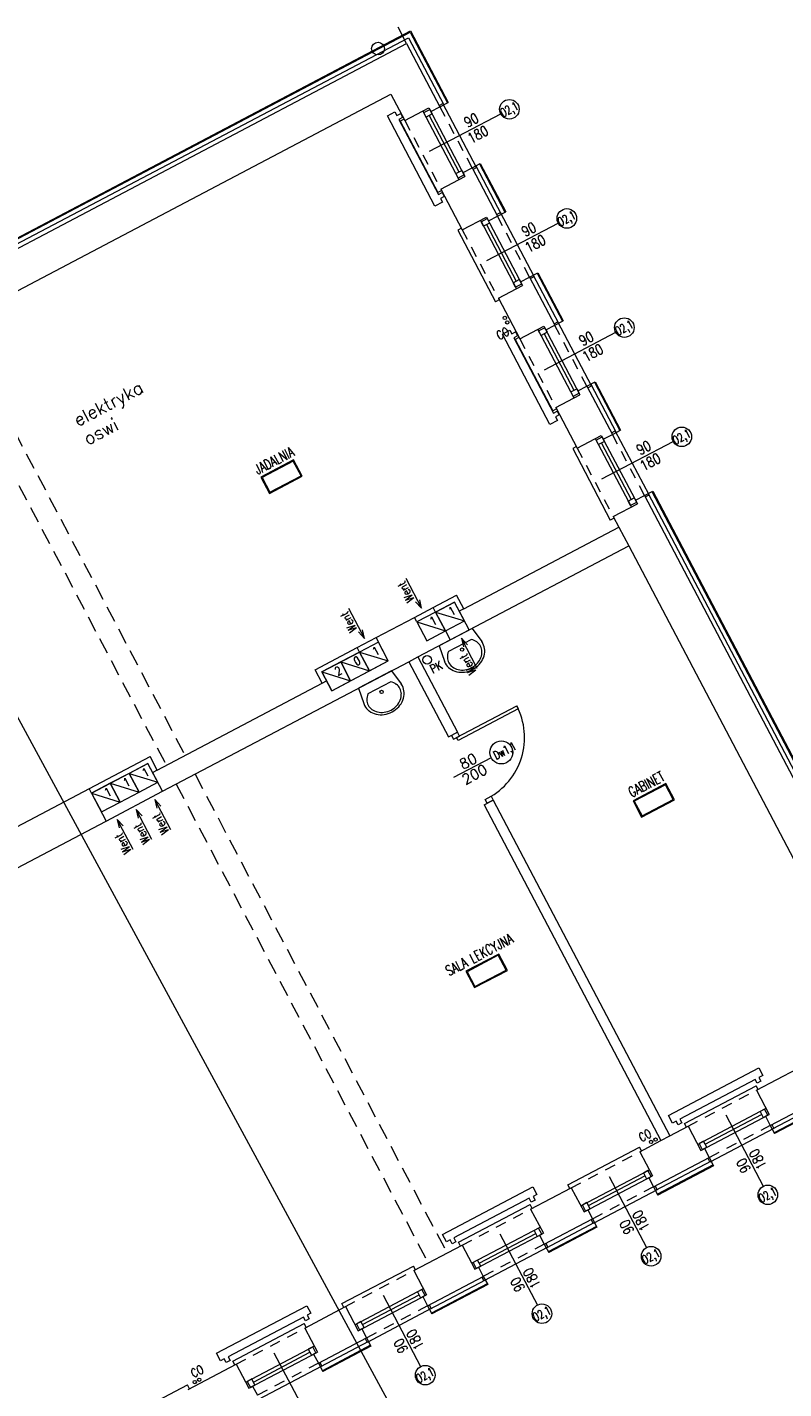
# Model space of a CAD drawing. Header units: metres. Extents: x 7408630 to 7411134, y 5569633 to 5570339.
# Tile 293 of 303: x 7410513 to 7410522, y 5569940 to 5569956. Entities that reach past the tile are written whole.
import ezdxf
from ezdxf.enums import TextEntityAlignment as Align

# ---------------------------------------------------------------- set-up
doc = ezdxf.new("R2010")
doc.units = ezdxf.units.M
doc.header["$MEASUREMENT"] = 0
doc.linetypes.add('HIDDEN', pattern=[9.525, 6.35, -3.175])
for name, color, linetype, lineweight in [('! grzejniki', 7, 'Continuous', 0), ('! posadzki', 7, 'Continuous', 0), ('! tynk', 21, 'Continuous', 0), ('Istn-armatura', 6, 'Continuous', 9), ('Istn-cienka', 4, 'Continuous', 9), ('Istn-drzwi', 1, 'Continuous', 13), ('Istn-okna', 6, 'Continuous', 13), ('Istn-sciany', 3, 'Continuous', 20), ('Istn-went', 5, 'Continuous', 13), ('Istn-widok', 1, 'Continuous', 15), ('Ocieplenie', 4, 'ZIGZAG', 5), ('OPIS POM NOWE', 140, 'Continuous', 5), ('Opis_drzwi', 9, 'Continuous', 15), ('Opis_okna', 8, 'Continuous', 15), ('Opis_pom', 9, 'Continuous', 18)]:
    doc.layers.add(name, color=color, linetype=linetype, lineweight=lineweight)
doc.layers.add('ramki', color=66, linetype='Continuous', lineweight=9, plot=False)
doc.styles.add('ARCHETYP', font='romans.shx', dxfattribs={"height": 15})
doc.styles.add('ARIAL', font='tahoma.ttf')
doc.styles.add('TXT', font='simplex.shx')
doc.linetypes.add('ZIGZAG', pattern='A,0.00254,-5.08,[131,ltypeshp.shx,S=5.08,R=0,X=-5.08,Y=0],-10.16,[131,ltypeshp.shx,S=5.08,R=180,X=5.08,Y=0],-5.08', length=20.32254)

# ---------------------------------------------------------------- blocks, each defined once
blk = doc.blocks.new('A$C578D6593')
for p, q in [((-26.4, 0), (-29.2, 18.8)), ((17.6, 0), (20.4, 18.8)), ((-26.4, 0), (17.6, 0)), ((-19.6, 11), (10.9, 11))]:
    blk.add_line(p, q)
blk.add_circle((-4.4, 16.5), 2)
for centre, radius, start, end in [((-7.7, 20), 22, 130.6955, 154.2825), ((-7.7, 21.5), 18, 130.6955, 154.2825), ((-5.7, 17.7), 25.1, 109.6071, 130.6955), ((-5.7, 19.2), 21.1, 109.6071, 130.6955), ((-4.4, 14), 29, 90, 109.6071), ((-4.4, 15.5), 25, 90, 109.6071), ((-4.4, 14), 29, 70.3929, 90), ((-4.4, 15.5), 25, 70.3929, 90), ((-3.1, 19.2), 21.1, 49.3045, 70.3929), ((-3.1, 17.7), 25.1, 49.3045, 70.3929), ((-1, 21.5), 18, 25.7175, 49.3045), ((-1, 20), 22, 25.7175, 49.3045), ((-10.8, 21.5), 18.6, 154.2825, 180), ((-10.8, 21.5), 18.6, 180, 188.4794), ((-10.8, 23), 14.6, 154.2825, 180), ((-10.8, 23), 14.6, 180, 205.7175), ((-7.7, 24.5), 18, 205.7175, 228.4823), ((-1, 24.5), 18, 311.5177, 334.2825), ((2.1, 23), 14.6, 0, 25.7175), ((2.1, 23), 14.6, 334.2825, 0), ((2.1, 21.5), 18.6, 0, 25.7175), ((2.1, 21.5), 18.6, 351.5206, 0)]:
    blk.add_arc(centre, radius, start, end)
blk = doc.blocks.new('A$C142d3faa')
at = {"layer": '! grzejniki'}
for points in [[(4867.72536, 4683.10619), (4862.72536, 4683.10619), (4862.72536, 4678.10619), (4852.72536, 4678.10619), (4852.72536, 4798.10619), (4862.72536, 4798.10619), (4862.72536, 4793.10619), (4867.72536, 4793.10619), (4867.72536, 4788.10619), (4862.72536, 4788.10619), (4862.72536, 4688.10619), (4867.72536, 4688.10619)], [(4867.72536, 4393.10619), (4862.72536, 4393.10619), (4862.72536, 4388.10619), (4852.72536, 4388.10619), (4852.72536, 4508.10619), (4862.72536, 4508.10619), (4862.72536, 4503.10619), (4867.72536, 4503.10619), (4867.72536, 4498.10619), (4862.72536, 4498.10619), (4862.72536, 4398.10619), (4867.72536, 4398.10619)], [(4002.72536, 3589.60619), (4002.72536, 3594.60619), (3997.72536, 3594.60619), (3997.72536, 3604.60619), (4117.72536, 3604.60619), (4117.72536, 3594.60619), (4112.72536, 3594.60619), (4112.72536, 3589.60619), (4107.72536, 3589.60619), (4107.72536, 3594.60619), (4007.72536, 3594.60619), (4007.72536, 3589.60619)], [(4302.72536, 3589.60619), (4302.72536, 3594.60619), (4297.72536, 3594.60619), (4297.72536, 3604.60619), (4417.72536, 3604.60619), (4417.72536, 3594.60619), (4412.72536, 3594.60619), (4412.72536, 3589.60619), (4407.72536, 3589.60619), (4407.72536, 3594.60619), (4307.72536, 3594.60619), (4307.72536, 3589.60619)], [(4602.72536, 3589.60619), (4602.72536, 3594.60619), (4597.72536, 3594.60619), (4597.72536, 3604.60619), (4717.72536, 3604.60619), (4717.72536, 3594.60619), (4712.72536, 3594.60619), (4712.72536, 3589.60619), (4707.72536, 3589.60619), (4707.72536, 3594.60619), (4607.72536, 3594.60619), (4607.72536, 3589.60619)]]:
    blk.add_lwpolyline(points, close=True, dxfattribs=at)
at = {"layer": '! tynk'}
for points in [[(4243.22536, 4873.60619), (4923.22536, 4873.60619), (4923.22536, 4778.60619)], [(4243.22536, 4872.60619), (4922.22536, 4872.60619), (4922.22536, 4778.60619)], [(4912.22536, 4778.60619), (4923.22536, 4778.60619)], [(4912.22536, 4697.60619), (4923.22536, 4697.60619)], [(4922.22536, 4697.60619), (4922.22536, 4633.60619)], [(4923.22536, 4697.60619), (4923.22536, 4633.60619)], [(4912.22536, 4633.60619), (4923.22536, 4633.60619)], [(4912.22536, 4552.60619), (4923.22536, 4552.60619)], [(4922.22536, 4552.60619), (4922.22536, 4488.60619)], [(4923.22536, 4552.60619), (4923.22536, 4488.60619)], [(4912.22536, 4488.60619), (4923.22536, 4488.60619)], [(4912.22536, 4407.60619), (4923.22536, 4407.60619)], [(4922.22536, 4407.60619), (4922.22536, 4343.60619)], [(4923.22536, 4407.60619), (4923.22536, 4343.60619)], [(4912.22536, 4343.60619), (4923.22536, 4343.60619)], [(4922.22536, 4262.60619), (4922.22536, 3528.60619), (4843.22536, 3528.60619)], [(4923.22536, 4262.60619), (4923.22536, 3527.60619), (4843.22536, 3527.60619)], [(4912.22536, 4262.60619), (4923.22536, 4262.60619)], [(4098.22536, 3538.60619), (4098.22536, 3527.60619)], [(4162.22536, 3538.60619), (4162.22536, 3527.60619)], [(4243.22536, 3538.60619), (4243.22536, 3527.60619)], [(4317.22536, 3538.60619), (4317.22536, 3527.60619)], [(4398.22536, 3538.60619), (4398.22536, 3527.60619)], [(4462.22536, 3538.60619), (4462.22536, 3527.60619)], [(4543.22536, 3538.60619), (4543.22536, 3527.60619)], [(4617.22536, 3538.60619), (4617.22536, 3527.60619)], [(4698.22536, 3538.60619), (4698.22536, 3527.60619)], [(4162.22536, 3528.60619), (4098.22536, 3528.60619)], [(4162.22536, 3527.60619), (4098.22536, 3527.60619)], [(4317.22536, 3528.60619), (4243.22536, 3528.60619)], [(4317.22536, 3527.60619), (4243.22536, 3527.60619)], [(4462.22536, 3528.60619), (4398.22536, 3528.60619)], [(4462.22536, 3527.60619), (4398.22536, 3527.60619)], [(4617.22536, 3528.60619), (4543.22536, 3528.60619)], [(4617.22536, 3527.60619), (4543.22536, 3527.60619)], [(4762.22536, 3528.60619), (4698.22536, 3528.60619)], [(4762.22536, 3527.60619), (4698.22536, 3527.60619)]]:
    blk.add_lwpolyline(points, dxfattribs=at)
at = {"layer": 'Istn-armatura'}
for centre, radius in [((4864.22536, 4523.60619), 2), ((4864.22536, 4517.60619), 2), ((4596.22536, 4210.60619), 5), ((3959.22536, 3586.60619), 2), ((3965.22536, 3586.60619), 2), ((4565.22536, 3586.60619), 2), ((4571.22536, 3586.60619), 2)]:
    blk.add_circle(centre, radius, dxfattribs=at)
at = {"layer": 'Istn-cienka'}
blk.add_lwpolyline([(4912.22536, 4862.60619), (4912.22536, 4884.38823)], dxfattribs=at)
at = {"layer": 'Istn-cienka', "linetype": 'HIDDEN', "ltscale": 2}
for points in [[(4868.22536, 4783.60619), (4868.22536, 4692.60619)], [(4912.22536, 4697.60619), (4912.22536, 4778.60619)], [(4868.22536, 4638.60619), (4868.22536, 4547.60619)], [(4912.22536, 4552.60619), (4912.22536, 4633.60619)], [(4868.22536, 4493.60619), (4868.22536, 4402.60619)], [(4912.22536, 4407.60619), (4912.22536, 4488.60619)], [(4868.22536, 4348.60619), (4868.22536, 4257.60619)], [(4912.22536, 4262.60619), (4912.22536, 4343.60619)], [(4012.22536, 3582.60619), (4103.22536, 3582.60619)], [(4157.22536, 3582.60619), (4248.22536, 3582.60619)], [(4312.22536, 3582.60619), (4403.22536, 3582.60619)], [(4457.22536, 3582.60619), (4548.22536, 3582.60619)], [(4612.22536, 3582.60619), (4703.22536, 3582.60619)], [(4098.22536, 3538.60619), (4017.22536, 3538.60619)], [(4243.22536, 3538.60619), (4162.22536, 3538.60619)], [(4398.22536, 3538.60619), (4317.22536, 3538.60619)], [(4543.22536, 3538.60619), (4462.22536, 3538.60619)], [(4698.22536, 3538.60619), (4617.22536, 3538.60619)]]:
    blk.add_lwpolyline(points, dxfattribs=at)
at = {"layer": 'Istn-drzwi'}
for points in [[(4588.22536, 4113.60619), (4588.22536, 4118.60619), (4580.22536, 4118.60619), (4580.22536, 4113.60619)], [(4664.22536, 4109.60619), (4584.22536, 4109.60619), (4584.22536, 4113.60619), (4664.22536, 4113.60619)], [(4588.22536, 4033.60619), (4588.22536, 4028.60619), (4580.22536, 4028.60619), (4580.22536, 4033.60619)]]:
    blk.add_lwpolyline(points, close=True, dxfattribs=at)
blk.add_lwpolyline([(4609.22536, 4073.60619), (4559.22536, 4073.60619)], dxfattribs=at)
blk.add_arc((4584.22536, 4113.60619), 80, 270.00000004, 0.00000004, dxfattribs=at)
at = {"layer": 'Istn-okna'}
for points in [[(4892.22536, 4783.60619), (4892.22536, 4692.60619)], [(4896.22536, 4775.60619), (4896.22536, 4700.60619)], [(4900.22536, 4783.60619), (4900.22536, 4692.60619)], [(4892.22536, 4638.60619), (4892.22536, 4547.60619)], [(4896.22536, 4630.60619), (4896.22536, 4555.60619)], [(4900.22536, 4638.60619), (4900.22536, 4547.60619)], [(4892.22536, 4493.60619), (4892.22536, 4402.60619)], [(4896.22536, 4485.60619), (4896.22536, 4410.60619)], [(4900.22536, 4493.60619), (4900.22536, 4402.60619)], [(4892.22536, 4348.60619), (4892.22536, 4257.60619)], [(4896.22536, 4340.60619), (4896.22536, 4265.60619)], [(4900.22536, 4348.60619), (4900.22536, 4257.60619)], [(4012.22536, 3558.60619), (4103.22536, 3558.60619)], [(4020.22536, 3554.60619), (4095.22536, 3554.60619)], [(4157.22536, 3558.60619), (4248.22536, 3558.60619)], [(4165.22536, 3554.60619), (4240.22536, 3554.60619)], [(4312.22536, 3558.60619), (4403.22536, 3558.60619)], [(4320.22536, 3554.60619), (4395.22536, 3554.60619)], [(4457.22536, 3558.60619), (4548.22536, 3558.60619)], [(4465.22536, 3554.60619), (4540.22536, 3554.60619)], [(4612.22536, 3558.60619), (4703.22536, 3558.60619)], [(4620.22536, 3554.60619), (4695.22536, 3554.60619)], [(4012.22536, 3550.60619), (4103.22536, 3550.60619)], [(4157.22536, 3550.60619), (4248.22536, 3550.60619)], [(4312.22536, 3550.60619), (4403.22536, 3550.60619)], [(4457.22536, 3550.60619), (4548.22536, 3550.60619)], [(4612.22536, 3550.60619), (4703.22536, 3550.60619)]]:
    blk.add_lwpolyline(points, dxfattribs=at)
for points in [[(4900.22536, 4781.60619), (4900.22536, 4775.60619), (4892.22536, 4775.60619), (4892.22536, 4781.60619)], [(4900.22536, 4700.60619), (4900.22536, 4694.60619), (4892.22536, 4694.60619), (4892.22536, 4700.60619)], [(4900.22536, 4636.60619), (4900.22536, 4630.60619), (4892.22536, 4630.60619), (4892.22536, 4636.60619)], [(4900.22536, 4555.60619), (4900.22536, 4549.60619), (4892.22536, 4549.60619), (4892.22536, 4555.60619)], [(4900.22536, 4491.60619), (4900.22536, 4485.60619), (4892.22536, 4485.60619), (4892.22536, 4491.60619)], [(4900.22536, 4410.60619), (4900.22536, 4404.60619), (4892.22536, 4404.60619), (4892.22536, 4410.60619)], [(4900.22536, 4346.60619), (4900.22536, 4340.60619), (4892.22536, 4340.60619), (4892.22536, 4346.60619)], [(4900.22536, 4265.60619), (4900.22536, 4259.60619), (4892.22536, 4259.60619), (4892.22536, 4265.60619)], [(4014.22536, 3550.60619), (4020.22536, 3550.60619), (4020.22536, 3558.60619), (4014.22536, 3558.60619)], [(4095.22536, 3550.60619), (4101.22536, 3550.60619), (4101.22536, 3558.60619), (4095.22536, 3558.60619)], [(4159.22536, 3550.60619), (4165.22536, 3550.60619), (4165.22536, 3558.60619), (4159.22536, 3558.60619)], [(4240.22536, 3550.60619), (4246.22536, 3550.60619), (4246.22536, 3558.60619), (4240.22536, 3558.60619)], [(4314.22536, 3550.60619), (4320.22536, 3550.60619), (4320.22536, 3558.60619), (4314.22536, 3558.60619)], [(4395.22536, 3550.60619), (4401.22536, 3550.60619), (4401.22536, 3558.60619), (4395.22536, 3558.60619)], [(4459.22536, 3550.60619), (4465.22536, 3550.60619), (4465.22536, 3558.60619), (4459.22536, 3558.60619)], [(4540.22536, 3550.60619), (4546.22536, 3550.60619), (4546.22536, 3558.60619), (4540.22536, 3558.60619)], [(4614.22536, 3550.60619), (4620.22536, 3550.60619), (4620.22536, 3558.60619), (4614.22536, 3558.60619)], [(4695.22536, 3550.60619), (4701.22536, 3550.60619), (4701.22536, 3558.60619), (4695.22536, 3558.60619)]]:
    blk.add_lwpolyline(points, close=True, dxfattribs=at)
at = {"layer": 'Istn-sciany'}
for p, q in [((4474.22536, 4243.60619), (4474.22536, 4261.60619)), ((4662.22536, 4243.60619), (4662.22536, 4261.60619)), ((4480.22536, 4230.60619), (4480.22536, 4255.60619)), ((4656.22536, 4218.60619), (4656.22536, 4255.60619))]:
    blk.add_line(p, q, dxfattribs=at)
for points in [[(4243.22536, 4862.60619), (4912.22536, 4862.60619)], [(4912.22536, 4862.60619), (4912.22536, 4778.60619)], [(4248.22536, 4818.60619), (4868.22536, 4818.60619)], [(4868.22536, 4818.60619), (4868.22536, 4783.60619)], [(4868.22536, 4783.60619), (4900.22536, 4783.60619)], [(4900.22536, 4783.60619), (4900.22536, 4778.60619)], [(4900.22536, 4778.60619), (4912.22536, 4778.60619)], [(4868.22536, 4692.60619), (4868.22536, 4638.60619)], [(4868.22536, 4692.60619), (4900.22536, 4692.60619)], [(4900.22536, 4697.60619), (4900.22536, 4692.60619)], [(4900.22536, 4697.60619), (4912.22536, 4697.60619)], [(4912.22536, 4697.60619), (4912.22536, 4633.60619)], [(4868.22536, 4638.60619), (4900.22536, 4638.60619)], [(4900.22536, 4638.60619), (4900.22536, 4633.60619)], [(4900.22536, 4633.60619), (4912.22536, 4633.60619)], [(4868.22536, 4547.60619), (4868.22536, 4493.60619)], [(4868.22536, 4547.60619), (4900.22536, 4547.60619)], [(4900.22536, 4552.60619), (4900.22536, 4547.60619)], [(4900.22536, 4552.60619), (4912.22536, 4552.60619)], [(4912.22536, 4552.60619), (4912.22536, 4488.60619)], [(4868.22536, 4493.60619), (4900.22536, 4493.60619)], [(4900.22536, 4493.60619), (4900.22536, 4488.60619)], [(4900.22536, 4488.60619), (4912.22536, 4488.60619)], [(4868.22536, 4402.60619), (4868.22536, 4348.60619)], [(4868.22536, 4402.60619), (4900.22536, 4402.60619)], [(4900.22536, 4407.60619), (4900.22536, 4402.60619)], [(4900.22536, 4407.60619), (4912.22536, 4407.60619)], [(4912.22536, 4407.60619), (4912.22536, 4343.60619)], [(4868.22536, 4348.60619), (4900.22536, 4348.60619)], [(4900.22536, 4348.60619), (4900.22536, 4343.60619)], [(4900.22536, 4343.60619), (4912.22536, 4343.60619)], [(3981.22536, 4261.60619), (4255.22536, 4261.60619)], [(4255.22536, 4243.60619), (4255.22536, 4261.60619)], [(4474.22536, 4261.60619), (4530.22536, 4261.60619)], [(4530.22536, 4255.60619), (4530.22536, 4261.60619)], [(4555.22536, 4261.60619), (4606.22536, 4261.60619)], [(4555.22536, 4230.60619), (4555.22536, 4261.60619)], [(4606.22536, 4255.60619), (4606.22536, 4261.60619)], [(4631.22536, 4261.60619), (4662.22536, 4261.60619)], [(4631.22536, 4255.60619), (4631.22536, 4261.60619)], [(4868.22536, 4257.60619), (4868.22536, 4243.60619)], [(4868.22536, 4257.60619), (4900.22536, 4257.60619)], [(4900.22536, 4262.60619), (4900.22536, 4257.60619)], [(4900.22536, 4262.60619), (4912.22536, 4262.60619)], [(4912.22536, 4262.60619), (4912.22536, 3538.60619)], [(4174.22536, 4255.60619), (4174.22536, 4218.60619)], [(4174.22536, 4255.60619), (4249.22536, 4255.60619)], [(4249.22536, 4218.60619), (4249.22536, 4255.60619)], [(4255.22536, 4243.60619), (4474.22536, 4243.60619)], [(4480.22536, 4255.60619), (4530.22536, 4255.60619)], [(4606.22536, 4255.60619), (4606.22536, 4230.60619)], [(4631.22536, 4255.60619), (4656.22536, 4255.60619)], [(4662.22536, 4243.60619), (4868.22536, 4243.60619)], [(4480.22536, 4230.60619), (4555.22536, 4230.60619)], [(4606.22536, 4230.60619), (4631.22536, 4230.60619)], [(4631.22536, 4230.60619), (4631.22536, 4218.60619)], [(3657.22536, 4218.60619), (4174.22536, 4218.60619)], [(4249.22536, 4218.60619), (4576.22536, 4218.60619)], [(4576.22536, 4218.60619), (4576.22536, 4118.60619)], [(4588.22536, 4218.60619), (4631.22536, 4218.60619)], [(4588.22536, 4218.60619), (4588.22536, 4118.60619)], [(4656.22536, 4218.60619), (4868.22536, 4218.60619)], [(4868.22536, 4218.60619), (4868.22536, 3582.60619)], [(4576.22536, 4118.60619), (4588.22536, 4118.60619)], [(4576.22536, 4028.60619), (4576.22536, 3582.60619)], [(4576.22536, 4028.60619), (4588.22536, 4028.60619)], [(4588.22536, 4028.60619), (4588.22536, 3582.60619)], [(3948.22536, 3582.60619), (4012.22536, 3582.60619)], [(4012.22536, 3582.60619), (4012.22536, 3550.60619)], [(4103.22536, 3582.60619), (4157.22536, 3582.60619)], [(4103.22536, 3582.60619), (4103.22536, 3550.60619)], [(4157.22536, 3582.60619), (4157.22536, 3550.60619)], [(4248.22536, 3582.60619), (4312.22536, 3582.60619)], [(4248.22536, 3582.60619), (4248.22536, 3550.60619)], [(4312.22536, 3582.60619), (4312.22536, 3550.60619)], [(4403.22536, 3582.60619), (4457.22536, 3582.60619)], [(4403.22536, 3582.60619), (4403.22536, 3550.60619)], [(4457.22536, 3582.60619), (4457.22536, 3550.60619)], [(4548.22536, 3582.60619), (4576.22536, 3582.60619)], [(4548.22536, 3582.60619), (4548.22536, 3550.60619)], [(4588.22536, 3582.60619), (4612.22536, 3582.60619)], [(4612.22536, 3582.60619), (4612.22536, 3550.60619)], [(4703.22536, 3582.60619), (4757.22536, 3582.60619)], [(4703.22536, 3582.60619), (4703.22536, 3550.60619)], [(4012.22536, 3550.60619), (4017.22536, 3550.60619)], [(4017.22536, 3550.60619), (4017.22536, 3538.60619)], [(4098.22536, 3550.60619), (4103.22536, 3550.60619)], [(4098.22536, 3550.60619), (4098.22536, 3538.60619)], [(4098.22536, 3538.60619), (4162.22536, 3538.60619)], [(4157.22536, 3550.60619), (4162.22536, 3550.60619)], [(4162.22536, 3550.60619), (4162.22536, 3538.60619)], [(4243.22536, 3550.60619), (4248.22536, 3550.60619)], [(4243.22536, 3550.60619), (4243.22536, 3538.60619)], [(4243.22536, 3538.60619), (4317.22536, 3538.60619)], [(4312.22536, 3550.60619), (4317.22536, 3550.60619)], [(4317.22536, 3550.60619), (4317.22536, 3538.60619)], [(4398.22536, 3550.60619), (4403.22536, 3550.60619)], [(4398.22536, 3550.60619), (4398.22536, 3538.60619)], [(4398.22536, 3538.60619), (4462.22536, 3538.60619)], [(4457.22536, 3550.60619), (4462.22536, 3550.60619)], [(4462.22536, 3550.60619), (4462.22536, 3538.60619)], [(4543.22536, 3550.60619), (4548.22536, 3550.60619)], [(4543.22536, 3550.60619), (4543.22536, 3538.60619)], [(4543.22536, 3538.60619), (4617.22536, 3538.60619)], [(4612.22536, 3550.60619), (4617.22536, 3550.60619)], [(4617.22536, 3550.60619), (4617.22536, 3538.60619)], [(4698.22536, 3550.60619), (4703.22536, 3550.60619)], [(4698.22536, 3550.60619), (4698.22536, 3538.60619)], [(4698.22536, 3538.60619), (4762.22536, 3538.60619)]]:
    blk.add_lwpolyline(points, dxfattribs=at)
at = {"layer": 'Istn-went'}
for points in [[(4542.72536, 4307.20794), (4542.72536, 4267.16141)], [(4618.72536, 4307.20794), (4618.72536, 4267.16141)], [(4542.72536, 4267.16141), (4540.04587, 4277.16141)], [(4542.72536, 4267.16141), (4545.40485, 4277.16141)], [(4618.72536, 4267.16141), (4616.04587, 4277.16141)], [(4618.72536, 4267.16141), (4621.40485, 4277.16141)], [(4530.22536, 4261.60619), (4555.22536, 4261.60619)], [(4606.22536, 4261.60619), (4631.22536, 4261.60619)], [(4174.22536, 4255.60619), (4199.22536, 4230.60619)], [(4199.22536, 4255.60619), (4224.22536, 4230.60619)], [(4224.22536, 4255.60619), (4249.22536, 4230.60619)], [(4480.22536, 4255.60619), (4505.22536, 4230.60619)], [(4505.22536, 4255.60619), (4530.22536, 4230.60619)], [(4530.22536, 4255.60619), (4555.22536, 4230.60619)], [(4606.22536, 4255.60619), (4631.22536, 4230.60619)], [(4631.22536, 4255.60619), (4656.22536, 4230.60619)], [(4174.22536, 4218.60619), (4249.22536, 4218.60619)], [(4186.72536, 4214.22829), (4184.04587, 4204.22829)], [(4186.72536, 4174.18176), (4186.72536, 4214.22829)], [(4186.72536, 4214.22829), (4189.40485, 4204.22829)], [(4211.72536, 4214.22829), (4209.04587, 4204.22829)], [(4211.72536, 4174.18176), (4211.72536, 4214.22829)], [(4211.72536, 4214.22829), (4214.40485, 4204.22829)], [(4236.72536, 4214.22829), (4234.04587, 4204.22829)], [(4236.72536, 4174.18176), (4236.72536, 4214.22829)], [(4236.72536, 4214.22829), (4239.40485, 4204.22829)], [(4631.22536, 4218.60619), (4656.22536, 4218.60619)], [(4643.72536, 4214.22829), (4641.04587, 4204.22829)], [(4643.72536, 4174.18176), (4643.72536, 4214.22829)], [(4643.72536, 4214.22829), (4646.40485, 4204.22829)]]:
    blk.add_lwpolyline(points, dxfattribs=at)
for points in [[(4174.22536, 4230.60619), (4199.22536, 4230.60619), (4199.22536, 4255.60619), (4174.22536, 4255.60619)], [(4199.22536, 4230.60619), (4224.22536, 4230.60619), (4224.22536, 4255.60619), (4199.22536, 4255.60619)], [(4224.22536, 4230.60619), (4249.22536, 4230.60619), (4249.22536, 4255.60619), (4224.22536, 4255.60619)], [(4480.22536, 4230.60619), (4505.22536, 4230.60619), (4505.22536, 4255.60619), (4480.22536, 4255.60619)], [(4505.22536, 4230.60619), (4530.22536, 4230.60619), (4530.22536, 4255.60619), (4505.22536, 4255.60619)], [(4530.22536, 4230.60619), (4555.22536, 4230.60619), (4555.22536, 4255.60619), (4530.22536, 4255.60619)], [(4606.22536, 4230.60619), (4631.22536, 4230.60619), (4631.22536, 4255.60619), (4606.22536, 4255.60619)], [(4631.22536, 4230.60619), (4656.22536, 4230.60619), (4656.22536, 4255.60619), (4631.22536, 4255.60619)]]:
    blk.add_lwpolyline(points, close=True, dxfattribs=at)
at = {"layer": 'Istn-widok', "linetype": 'HIDDEN', "ltscale": 3}
for p, q in [((4267.23195, 4818.60619), (4267.23195, 4243.60619)), ((4292.23195, 4818.60619), (4292.23195, 4243.60619)), ((4267.23195, 4218.60619), (4267.23195, 3582.60619)), ((4292.23195, 4218.60619), (4292.23195, 3582.60619))]:
    blk.add_line(p, q, dxfattribs=at)
at = {"layer": 'Istn-widok'}
for points in [[(4863.22536, 4785.60619), (4863.22536, 4690.60619)], [(4868.22536, 4785.60619), (4863.22536, 4785.60619)], [(4912.22536, 4780.60619), (4917.22536, 4780.60619)], [(4917.22536, 4695.60619), (4917.22536, 4780.60619)], [(4868.22536, 4690.60619), (4863.22536, 4690.60619)], [(4912.22536, 4695.60619), (4917.22536, 4695.60619)], [(4863.22536, 4640.60619), (4863.22536, 4545.60619)], [(4868.22536, 4640.60619), (4863.22536, 4640.60619)], [(4912.22536, 4635.60619), (4917.22536, 4635.60619)], [(4917.22536, 4550.60619), (4917.22536, 4635.60619)], [(4868.22536, 4545.60619), (4863.22536, 4545.60619)], [(4912.22536, 4550.60619), (4917.22536, 4550.60619)], [(4863.22536, 4495.60619), (4863.22536, 4400.60619)], [(4868.22536, 4495.60619), (4863.22536, 4495.60619)], [(4912.22536, 4490.60619), (4917.22536, 4490.60619)], [(4917.22536, 4405.60619), (4917.22536, 4490.60619)], [(4868.22536, 4400.60619), (4863.22536, 4400.60619)], [(4912.22536, 4405.60619), (4917.22536, 4405.60619)], [(4863.22536, 4350.60619), (4863.22536, 4255.60619)], [(4868.22536, 4350.60619), (4863.22536, 4350.60619)], [(4912.22536, 4345.60619), (4917.22536, 4345.60619)], [(4917.22536, 4260.60619), (4917.22536, 4345.60619)], [(4174.22536, 4255.60619), (4174.22536, 4261.60619)], [(4912.22536, 4260.60619), (4917.22536, 4260.60619)], [(4255.22536, 4243.60619), (4249.22536, 4243.60619)], [(4474.22536, 4243.60619), (4480.22536, 4243.60619)], [(4662.22536, 4243.60619), (4656.22536, 4243.60619)], [(4868.22536, 4255.60619), (4863.22536, 4255.60619)], [(4868.22536, 4243.60619), (4868.22536, 4218.60619)], [(4576.22536, 4218.60619), (4588.22536, 4218.60619)], [(3855.22536, 3587.60619), (3950.22536, 3587.60619)], [(3950.22536, 3582.60619), (3950.22536, 3587.60619)], [(4010.22536, 3587.60619), (4105.22536, 3587.60619)], [(4010.22536, 3582.60619), (4010.22536, 3587.60619)], [(4105.22536, 3582.60619), (4105.22536, 3587.60619)], [(4155.22536, 3587.60619), (4250.22536, 3587.60619)], [(4155.22536, 3582.60619), (4155.22536, 3587.60619)], [(4250.22536, 3582.60619), (4250.22536, 3587.60619)], [(4310.22536, 3587.60619), (4405.22536, 3587.60619)], [(4310.22536, 3582.60619), (4310.22536, 3587.60619)], [(4405.22536, 3582.60619), (4405.22536, 3587.60619)], [(4455.22536, 3587.60619), (4550.22536, 3587.60619)], [(4455.22536, 3582.60619), (4455.22536, 3587.60619)], [(4550.22536, 3582.60619), (4550.22536, 3587.60619)], [(4610.22536, 3587.60619), (4705.22536, 3587.60619)], [(4610.22536, 3582.60619), (4610.22536, 3587.60619)], [(4705.22536, 3582.60619), (4705.22536, 3587.60619)], [(4576.22536, 3582.60619), (4588.22536, 3582.60619)], [(4100.22536, 3538.60619), (4100.22536, 3533.60619)], [(4160.22536, 3538.60619), (4160.22536, 3533.60619)], [(4245.22536, 3538.60619), (4245.22536, 3533.60619)], [(4315.22536, 3538.60619), (4315.22536, 3533.60619)], [(4400.22536, 3538.60619), (4400.22536, 3533.60619)], [(4460.22536, 3538.60619), (4460.22536, 3533.60619)], [(4545.22536, 3538.60619), (4545.22536, 3533.60619)], [(4615.22536, 3538.60619), (4615.22536, 3533.60619)], [(4700.22536, 3538.60619), (4700.22536, 3533.60619)], [(4100.22536, 3533.60619), (4015.22536, 3533.60619)], [(4245.22536, 3533.60619), (4160.22536, 3533.60619)], [(4400.22536, 3533.60619), (4315.22536, 3533.60619)], [(4545.22536, 3533.60619), (4460.22536, 3533.60619)], [(4700.22536, 3533.60619), (4615.22536, 3533.60619)]]:
    blk.add_lwpolyline(points, dxfattribs=at)
blk.add_circle((4879.73195, 4873.10619), 7.5, dxfattribs=at)
at = {"layer": 'Ocieplenie', "linetype": 'ZIGZAG', "ltscale": 0.75}
for points in [[(4243.22536, 4867.60619), (4917.22536, 4867.60619), (4917.22536, 4778.60619)], [(4917.22536, 4697.60619), (4917.22536, 4633.60619)], [(4917.22536, 4552.60619), (4917.22536, 4488.60619)], [(4917.22536, 4407.60619), (4917.22536, 4343.60619)], [(4917.22536, 4262.60619), (4917.22536, 3533.60619), (4843.22536, 3533.60619)], [(4162.22536, 3533.60619), (4098.22536, 3533.60619)], [(4317.22536, 3533.60619), (4243.22536, 3533.60619)], [(4462.22536, 3533.60619), (4398.22536, 3533.60619)], [(4617.22536, 3533.60619), (4543.22536, 3533.60619)], [(4762.22536, 3533.60619), (4698.22536, 3533.60619)]]:
    blk.add_lwpolyline(points, dxfattribs=at)
at = {"layer": 'Opis_drzwi'}
blk.add_circle((4622.72536, 4073.60619), 13.5, dxfattribs=at)
at = {"layer": 'Opis_okna'}
for points in [[(4877.06648, 4738.10619), (4971.65168, 4738.10619)], [(4877.06648, 4593.10619), (4971.65168, 4593.10619)], [(4877.06648, 4448.10619), (4971.65168, 4448.10619)], [(4877.06648, 4303.10619), (4971.65168, 4303.10619)], [(4057.72536, 3573.76507), (4057.72536, 3479.17987)], [(4202.72536, 3573.76507), (4202.72536, 3479.17987)], [(4357.72536, 3573.76507), (4357.72536, 3479.17987)], [(4502.72536, 3573.76507), (4502.72536, 3479.17987)], [(4657.72536, 3573.76507), (4657.72536, 3479.17987)]]:
    blk.add_lwpolyline(points, dxfattribs=at)
for centre in [(4983.15168, 4738.10619), (4983.15168, 4593.10619), (4983.15168, 4448.10619), (4983.15168, 4303.10619), (4202.72536, 3467.67987), (4357.72536, 3467.67987), (4502.72536, 3467.67987), (4657.72536, 3467.67987)]:
    blk.add_circle(centre, 11.5, dxfattribs=at)
at = {"layer": 'Opis_pom', "ltscale": 0.7}
for points in [[(4523.34985, 4469.74225), (4566.86985, 4469.74225), (4566.86985, 4491.50225), (4523.34985, 4491.50225)], [(4524.43785, 4470.83025), (4565.78185, 4470.83025), (4565.78185, 4490.41425), (4524.43785, 4490.41425)], [(4733.16624, 3929.45462), (4776.68624, 3929.45462), (4776.68624, 3951.21462), (4733.16624, 3951.21462)], [(4734.25424, 3930.54262), (4775.59824, 3930.54262), (4775.59824, 3950.12662), (4734.25424, 3950.12662)], [(4466.12744, 3843.64406), (4509.64744, 3843.64406), (4509.64744, 3865.40406), (4466.12744, 3865.40406)], [(4467.21544, 3844.73206), (4508.55944, 3844.73206), (4508.55944, 3864.31606), (4467.21544, 3864.31606)]]:
    blk.add_lwpolyline(points, close=True, dxfattribs=at)
at = {"layer": 'ramki'}
blk.add_lwpolyline([(1168.9431, 182.52212), (1168.9431, 4382.52212), (4138.9431, 4382.52212), (4188.9431, 182.52212)], close=True, dxfattribs=at)
at = {"layer": 'Istn-armatura', "rotation": 180}
for p in [(4526.86174, 4218.60619), (4633.86174, 4218.60619)]:
    blk.add_blockref('A$C578D6593', p, dxfattribs=at)
at = {"layer": '! posadzki', "insert": (4360.58691, 4659.13539), "char_height": 15, "width": 71.2228889, "attachment_point": 1, "style": 'TXT'}
blk.add_mtext('elektryka oswi', dxfattribs=at)
at = {"layer": 'Istn-armatura', "style": 'ARCHETYP', "width": 0.8}
for s, p in [('CO', (4846.21815, 4503.59006)), ('PK', (4594.44347, 4193.15285)), ('CO', (3960.36603, 3591.48789)), ('CO', (4555.19209, 3591.63467))]:
    blk.add_text(s, height=10, rotation=0.00000004, dxfattribs=at).set_placement(p)
at = {"layer": 'Istn-drzwi', "color": 8, "style": 'ARCHETYP'}
for s, p in [('80', (4573.20255, 4076.60619)), ('200', (4567.42128, 4059.45905))]:
    blk.add_text(s, height=12, rotation=359.99999996, dxfattribs=at).set_placement(p)
at = {"layer": 'Istn-went', "style": 'ARCHETYP', "width": 0.8}
for s, rotation, p in [('Went', 89.99999996, (4540.39513, 4280.35178)), ('Went', 89.99999996, (4616.39513, 4280.35178)), ('1', 0.00000004, (4188.38679, 4242.78372)), ('1', 0.00000004, (4213.38679, 4242.78372)), ('1', 0.00000004, (4238.38679, 4242.78372)), ('2', 0.00000004, (4494.38679, 4242.78372)), ('0', 0.00000004, (4519.38679, 4242.78372)), ('1', 0.00000004, (4544.38679, 4242.78372)), ('1', 0.00000004, (4620.38679, 4242.78372)), ('1', 0.00000004, (4645.38679, 4242.78372)), ('Went', 89.99999996, (4184.39513, 4173.36705)), ('Went', 89.99999996, (4209.39513, 4173.36705)), ('Went', 89.99999996, (4234.39513, 4173.36705)), ('Went', 89.99999996, (4641.26001, 4171.0507))]:
    blk.add_text(s, height=10, rotation=rotation, dxfattribs=at).set_placement(p)
at = {"layer": 'OPIS POM NOWE', "style": 'ARIAL'}
for tag, p in [('E1,4', (2085.45351, 1677.90272)), ('E1,4', (2642.56507, 1467.09858)), ('E1,4', (2887.55495, 1334.66914)), ('E1,1', (2346.15173, 945.30692)), ('E1,2', (2380.28977, 731.46058)), ('E1,4', (3248.92697, 423.56227)), ('E1,3', (2269.29047, 389.84746)), ('E1,5', (4145.39689, -41.41678))]:
    blk.add_attdef(tag, text='', height=23.936, dxfattribs=at).set_placement(p, align=Align.MIDDLE_CENTER)
at = {"layer": 'Opis_drzwi', "style": 'ARCHETYP', "width": 0.7}
blk.add_text('Dw1,1', height=10, dxfattribs=at).set_placement((4613.3073, 4068.68451))
at = {"layer": 'Opis_okna', "style": 'ARCHETYP'}
for s, height, width, p in [('90', 12, 0.8, (4929.41655, 4741.5696)), ('O2,1', 10, 0.7, (4971.94337, 4733.18451)), ('180', 12, 0.8, (4924.30498, 4723.20122)), ('90', 12, 0.8, (4929.41655, 4596.5696)), ('O2,1', 10, 0.7, (4971.94337, 4588.18451)), ('180', 12, 0.8, (4924.30498, 4578.20122)), ('90', 12, 0.8, (4929.41655, 4451.5696)), ('O2,1', 10, 0.7, (4971.94337, 4443.18451)), ('180', 12, 0.8, (4924.30498, 4433.20122)), ('90', 12, 0.8, (4929.41655, 4306.5696)), ('O2,1', 10, 0.7, (4971.94337, 4298.18451)), ('180', 12, 0.8, (4924.30498, 4288.20122)), ('O2,1', 10, 0.7, (4191.51705, 3462.75819)), ('O2,1', 10, 0.7, (4346.51705, 3462.75819)), ('O2,1', 10, 0.7, (4491.51705, 3462.75819)), ('O2,1', 10, 0.7, (4646.51705, 3462.75819))]:
    blk.add_text(s, height=height, dxfattribs=dict(at, width=width)).set_placement(p)
at = {"layer": 'Opis_okna', "style": 'ARCHETYP', "width": 0.8}
for s, p in [('90', (4199.26195, 3503.12929)), ('180', (4217.63033, 3497.72657)), ('90', (4354.26195, 3503.12929)), ('180', (4372.63033, 3497.72657)), ('90', (4499.26195, 3503.12929)), ('180', (4517.63033, 3497.72657)), ('90', (4654.26195, 3503.12929)), ('180', (4672.63033, 3497.72657))]:
    blk.add_text(s, height=12, rotation=90, dxfattribs=at).set_placement(p)
at = {"layer": 'Opis_pom', "ltscale": 0.7, "style": 'TXT', "width": 0.7}
for s, p in [('JADALNIA', (4546.22498, 4495.54856)), ('GABINET', (4756.04137, 3955.26094)), ('SALA LEKCYJNA', (4489.00257, 3869.45037))]:
    blk.add_text(s, height=12, dxfattribs=at).set_placement(p, align=Align.CENTER)
at = {"layer": 'Opis_pom', "ltscale": 0.7, "style": 'ARIAL'}
for tag, p in [('B1,18', (784.17545, 4749.37691)), ('B1,21', (1474.16062, 4744.55225)), ('B1/17', (593.195, 4721.36004)), ('1,22', (2015.9973, 4715.61993)), ('1,23', (2643.87974, 4721.36004)), ('A1,1', (-123.27527, 4710.79271)), ('B1,19', (983.47704, 4684.25047)), ('B1,1', (2964.21389, 4687.19476)), ('A1,6', (-365.37937, 4657.22679)), ('A1,16', (198.20726, 4631.43636)), ('B1,20', (1267.19488, 4624.63245)), ('B1,3', (3298.01304, 4567.23582)), ('B1,4', (4545.10985, 4480.62225)), ('A1,5', (-782.1155, 4446.93269)), ('A1,2', (-186.91937, 4425.11232)), ('A1,15', (198.20726, 4391.00084)), ('B1,2', (2872.01208, 4302.45919)), ('A1,3', (-121.28956, 4150.90563)), ('B1,8', (2427.38319, 4053.12316)), ('B1,6', (4754.92624, 3940.33462)), ('A1,4', (-837.67923, 3920.77219)), ('B1,14', (401.20606, 3890.99898)), ('B1,13', (1255.28314, 3857.26479)), ('B1,10', (1961.59927, 3852.27607)), ('B1,5', (4487.88744, 3854.52406)), ('B1,9', (2126.78184, 3827.24689)), ('B1,7', (3203.17952, 3799.68363)), ('B1,11', (2118.65879, 3658.83867)), ('B1,12', (1949.47729, 3633.25719)), ('C1,2', (2894.60473, 3427.28336)), ('C1,3', (2160.24672, 3198.45588)), ('C1,1', (3129.25555, 2706.44899)), ('C1,4', (2077.33924, 2485.4131)), ('C1,5', (2131.38321, 2180.30979)), ('C1,10', (3196.04343, 2172.92088)), ('C1,9', (3215.99552, 1907.6342)), ('C1,6', (2168.07384, 1819.58528)), ('D0,18', (1348.65318, 1483.78164)), ('C1,8', (2890.19555, 1472.29709)), ('C1,7', (2247.74624, 1432.40489)), ('D,03', (680.14667, 1361.20684)), ('D0,15', (1769.82602, 1360.28568)), ('D,07', (301.65348, 1339.2086)), ('D0,6', (-189.6235, 1299.11733)), ('D0,8', (-573.60597, 1280.79442)), ('D0,4', (520.2942, 1181.60376)), ('D0,2', (1011.71883, 1184.66707)), ('D0,14', (1790.01141, 1156.00202)), ('D,05', (264.32997, 1077.69749)), ('D0,13', (1760.78024, 974.27002)), ('D0,09', (-770.07094, 944.55513)), ('D0,1', (999.98875, 928.60626)), ('D0,10', (-751.07239, 564.55801)), ('D0,11', (-751.07239, 336.73827)), ('D0,12', (198.7439, 306.39703))]:
    blk.add_attdef(tag, text='', height=11.968, dxfattribs=at).set_placement(p, align=Align.MIDDLE_CENTER)

msp = doc.modelspace()

# ---------------------------------------------------------------- block references
at = {"xscale": 0.01, "yscale": 0.01, "zscale": 0.01, "rotation": 27.75854060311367}
msp.add_blockref('A$C142d3faa', (7410496.7794, 5569889.66285), dxfattribs=at)

doc.saveas('drawing.dxf')
